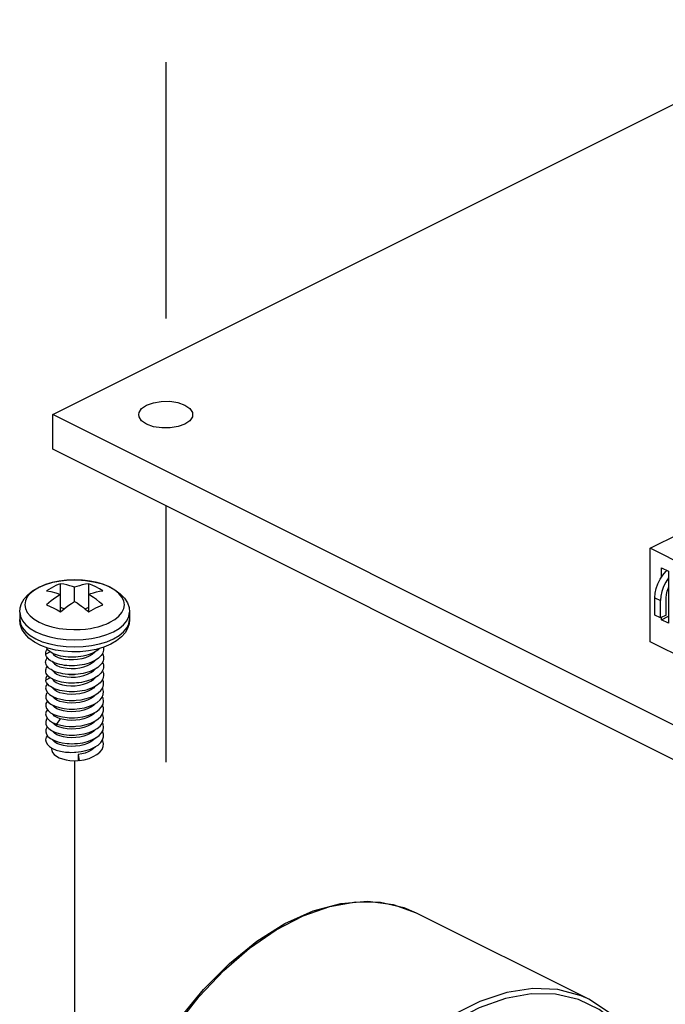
# Paper-space layout '005_EXP_CORICANT_PE_DRAWING_3_1' of a CAD drawing. Header units: millimetres. Extents: x 6 to 413, y 7 to 290.
# Tile 268 of 362: x 231.3 to 237.12, y 189.71 to 198.58. Entities that reach past the tile are written whole.
import ezdxf

# ---------------------------------------------------------------- set-up
doc = ezdxf.new("R2010")
doc.units = ezdxf.units.MM
doc.header["$LTSCALE"] = 23.1
doc.linetypes.add('DASHED', pattern=[0.2, 0.1, -0.1])
doc.layers.get('0').update_dxf_attribs({"linetype": 'CONTINUOUS'})
for name, color, linetype in [('000_OFFSET-LINES', 7, 'CONTINUOUS'), ('00_CCB_3_BL287', 7, 'CONTINUOUS'), ('124100000594A_M3X7_NYLOK_BL266', 7, 'CONTINUOUS'), ('BIOS_02_BL268', 7, 'CONTINUOUS'), ('PCOM_B702_PCB_02_BL265', 7, 'CONTINUOUS')]:
    doc.layers.add(name, color=color, linetype=linetype)

# ---------------------------------------------------------------- blocks, each defined once
blk = doc.blocks.new('PCOM_B702_PCB_02_BL265', base_point=(243.6887, 194.8668))
at = {"layer": 'PCOM_B702_PCB_02_BL265', "color": 7, "linetype": 'Continuous'}
for p, q in [((231.5971, 195.0224), (243.6882, 201.0684)), ((231.5971, 194.7107), (231.5971, 195.0224)), ((243.6891, 188.9769), (231.5971, 195.0224)), ((243.6891, 188.6651), (231.5971, 194.7107))]:
    blk.add_line(p, q, dxfattribs=at)
for points in [[(232.3724, 195.0225), (232.3753, 195.0414), (232.3985, 195.0772), (232.4429, 195.108), (232.504, 195.1304), (232.5757, 195.1423), (232.6515, 195.1426), (232.7248, 195.1309), (232.7872, 195.1084)], [(232.7872, 195.1084), (232.8322, 195.0773), (232.8555, 195.0411), (232.8583, 195.0224)], [(232.4435, 194.9365), (232.3985, 194.9676), (232.3752, 195.0038), (232.3724, 195.0225)], [(232.8583, 195.0224), (232.8554, 195.0035), (232.8323, 194.9677), (232.7879, 194.9369), (232.7267, 194.9145), (232.6551, 194.9026), (232.5792, 194.9023), (232.506, 194.914), (232.4435, 194.9365)]]:
    blk.add_lwpolyline(points, dxfattribs=at)
blk = doc.blocks.new('124100000594A_M3X7_NYLOK_BL266', base_point=(231.7946, 192.72))
at = {"layer": '124100000594A_M3X7_NYLOK_BL266', "color": 7, "linetype": 'Continuous'}
for p, q in [((231.6674, 193.2452), (231.6674, 193.4997)), ((231.7946, 193.3401), (231.7946, 193.4674)), ((231.9219, 193.2452), (231.9219, 193.4997)), ((231.6674, 193.2893), (231.7003, 193.2728)), ((231.889, 193.2728), (231.9219, 193.2893)), ((231.2996, 193.2424), (231.2996, 193.1776)), ((232.2896, 193.2424), (232.2896, 193.1776)), ((231.5037, 193.0422), (231.5699, 193.0219)), ((231.9476, 193.0071), (232.0194, 193.0219)), ((231.5037, 192.9774), (231.5699, 192.9571)), ((231.6236, 192.9019), (231.5545, 192.9196)), ((231.6958, 192.8906), (231.6236, 192.9019)), ((231.8721, 192.9331), (231.9476, 192.9422)), ((231.9476, 192.9422), (232.0194, 192.9571)), ((232.0199, 192.9161), (232.0166, 192.9128)), ((232.1213, 192.9539), (232.0585, 192.9274)), ((231.5745, 192.8865), (231.534, 192.8652)), ((231.6764, 192.8254), (231.7091, 192.8183)), ((231.9807, 192.8874), (231.975, 192.8802)), ((231.9658, 192.7937), (231.941, 192.7765)), ((231.9808, 192.8093), (231.9658, 192.7937)), ((231.5743, 192.6526), (231.534, 192.6314)), ((231.5984, 192.5577), (231.5962, 192.5617)), ((231.9653, 192.5596), (231.941, 192.5427)), ((231.9811, 192.5757), (231.9653, 192.5596)), ((231.5984, 192.4798), (231.5963, 192.4837)), ((231.9654, 192.4817), (231.941, 192.4647)), ((231.9818, 192.4985), (231.9654, 192.4817)), ((232.0082, 192.5159), (232.0318, 192.5387)), ((231.5983, 192.402), (231.5959, 192.4064)), ((231.7451, 192.3707), (231.7947, 192.3707)), ((231.9654, 192.4038), (231.941, 192.3868)), ((231.9828, 192.4215), (231.9654, 192.4038)), ((231.5989, 192.3233), (231.5959, 192.3286)), ((231.6644, 192.2834), (231.6304, 192.2354)), ((231.9655, 192.3259), (231.941, 192.3088)), ((231.9819, 192.3427), (231.9655, 192.3259)), ((232.0073, 192.2814), (232.0312, 192.3042)), ((231.5963, 192.2498), (231.6304, 192.2354)), ((231.5984, 192.2459), (231.5964, 192.2497)), ((231.9655, 192.2479), (231.941, 192.2309)), ((231.982, 192.2648), (231.9655, 192.2479)), ((231.5985, 192.1678), (231.5959, 192.1727)), ((231.9654, 192.1699), (231.941, 192.153)), ((231.9828, 192.1877), (231.9654, 192.1699)), ((231.5876, 192.0213), (231.5876, 192.0085)), ((231.7451, 192.0589), (231.7738, 192.0583)), ((231.827, 191.9602), (231.827, 191.9062)), ((231.827, 191.9602), (231.8355, 191.9066)), ((231.8355, 191.9066), (231.827, 191.9062)), ((231.8355, 191.9066), (231.8813, 191.9146))]:
    blk.add_line(p, q, dxfattribs=at)
for points in [[(231.468, 193.4661), (231.5308, 193.4926), (231.599, 193.5127), (231.6708, 193.5263), (231.7446, 193.5336), (231.8193, 193.5346), (231.8934, 193.5295), (231.9657, 193.5181), (232.0348, 193.5005), (232.0993, 193.4765), (232.1574, 193.446), (232.2064, 193.4099), (232.2439, 193.3701), (232.2697, 193.3285), (232.2847, 193.2857), (232.2896, 193.2424)], [(232.112, 193.4692), (232.0584, 193.4921), (231.9984, 193.5105), (231.9333, 193.5239), (231.8649, 193.5322), (231.7947, 193.5349), (231.7245, 193.5322), (231.656, 193.524), (231.5909, 193.5105)], [(231.2996, 193.2424), (231.3039, 193.2825), (231.3168, 193.3224), (231.3394, 193.362), (231.3725, 193.4004), (231.4161, 193.4357), (231.468, 193.4661)], [(231.4773, 193.4692), (231.4317, 193.4425), (231.3949, 193.4125), (231.368, 193.3801), (231.3515, 193.3459), (231.3459, 193.3109), (231.3513, 193.2759), (231.3675, 193.2417), (231.3943, 193.2092), (231.4308, 193.1792), (231.4763, 193.1524), (231.5296, 193.1295), (231.5894, 193.111)], [(231.5909, 193.5105), (231.5309, 193.4921), (231.4773, 193.4692)], [(231.6037, 193.4719), (231.5825, 193.4608), (231.5612, 193.4489), (231.5401, 193.4361)], [(231.5401, 193.4361), (231.5818, 193.4291), (231.6243, 193.4183), (231.6674, 193.4038)], [(231.6674, 193.4997), (231.6462, 193.4914), (231.625, 193.4821), (231.6037, 193.4719)], [(231.7946, 193.4674), (231.7744, 193.4747), (231.7514, 193.482), (231.7259, 193.4889), (231.6978, 193.495), (231.6674, 193.4997)], [(231.9219, 193.4997), (231.8915, 193.495), (231.8634, 193.4889), (231.8378, 193.482), (231.8149, 193.4747), (231.7946, 193.4674)], [(232.0492, 193.4361), (232.0174, 193.455), (231.9856, 193.4719), (231.9537, 193.4868), (231.9219, 193.4997)], [(231.9219, 193.4038), (231.9422, 193.4111), (231.9651, 193.4184), (231.9907, 193.4253), (232.0188, 193.4314), (232.0492, 193.4361)], [(232.112, 193.1519), (232.1577, 193.1787), (232.1945, 193.2087), (232.2214, 193.2412), (232.2379, 193.2754), (232.2434, 193.3105), (232.2379, 193.3456), (232.2214, 193.3799), (232.1945, 193.4124), (232.1577, 193.4424), (232.112, 193.4692)], [(231.6674, 193.4038), (231.625, 193.3758), (231.5825, 193.3441), (231.5401, 193.3088)], [(232.0492, 193.3088), (232.0188, 193.3345), (231.9907, 193.3565), (231.9651, 193.3752), (231.9422, 193.3908), (231.9219, 193.4038)], [(231.5401, 193.3088), (231.574, 193.295), (231.6065, 193.2796), (231.6377, 193.2629), (231.6674, 193.2452)], [(231.6674, 193.2452), (231.7015, 193.2739), (231.7342, 193.2991), (231.7653, 193.3211), (231.7946, 193.3401)], [(231.7946, 193.3401), (231.8162, 193.3263), (231.8366, 193.3124), (231.8559, 193.2985), (231.8741, 193.2847), (231.8912, 193.2711), (231.907, 193.258), (231.9219, 193.2452)], [(231.9219, 193.2452), (231.9431, 193.258), (231.9643, 193.2699), (231.9856, 193.281)], [(231.9856, 193.281), (232.0069, 193.2912), (232.0281, 193.3005), (232.0492, 193.3088)], [(231.2996, 193.2424), (231.3057, 193.2037), (231.3239, 193.166), (231.3536, 193.1301), (231.3942, 193.097), (231.4446, 193.0674), (231.5037, 193.0422)], [(231.2996, 193.1776), (231.3057, 193.1389), (231.3239, 193.1011), (231.3536, 193.0652), (231.3942, 193.0321), (231.4446, 193.0026), (231.5037, 192.9774)], [(231.5545, 192.9196), (231.49, 192.9436), (231.4319, 192.974), (231.3829, 193.0101), (231.3454, 193.05), (231.3196, 193.0916), (231.3046, 193.1343), (231.2996, 193.1776)], [(232.2896, 193.1776), (232.2854, 193.1376), (232.2725, 193.0976), (232.2499, 193.058), (232.2167, 193.0197), (232.1732, 192.9844), (232.1213, 192.9539)], [(232.1447, 193.0674), (232.1951, 193.097), (232.2357, 193.1301), (232.2654, 193.166), (232.2835, 193.2037), (232.2896, 193.2424)], [(232.1447, 193.0026), (232.1951, 193.0321), (232.2357, 193.0652), (232.2654, 193.1011), (232.2835, 193.1389), (232.2896, 193.1776)], [(231.5894, 193.111), (231.6541, 193.0974), (231.7221, 193.0891), (231.787, 193.0862), (231.844, 193.0875), (231.8936, 193.0917), (231.9366, 193.0977)], [(231.9366, 193.0977), (231.9738, 193.1048), (232.0059, 193.1126), (232.0336, 193.1206)], [(232.0336, 193.1206), (232.0576, 193.1287), (232.0783, 193.1367), (232.0963, 193.1444), (232.112, 193.1519)], [(231.5699, 193.0219), (231.6417, 193.0071), (231.7172, 192.998), (231.7946, 192.9949)], [(231.7946, 192.9949), (231.8721, 192.998), (231.9476, 193.0071)], [(232.0194, 193.0219), (232.0856, 193.0422), (232.1447, 193.0674)], [(232.0194, 192.9571), (232.0856, 192.9774), (232.1447, 193.0026)], [(231.534, 192.8652), (231.5339, 192.8757), (231.5358, 192.8862), (231.5398, 192.8966), (231.5458, 192.9067), (231.5486, 192.9103)], [(231.5505, 192.9077), (231.5433, 192.9177), (231.5395, 192.9251)], [(231.614, 192.8652), (231.5979, 192.8725), (231.5834, 192.8805), (231.5706, 192.8891), (231.5596, 192.8982), (231.5505, 192.9077)], [(231.5699, 192.9571), (231.6417, 192.9422), (231.7172, 192.9331), (231.7946, 192.9301), (231.8721, 192.9331)], [(232.0585, 192.9274), (231.9903, 192.9074), (231.9185, 192.8938)], [(232.0166, 192.9128), (232.0034, 192.902), (231.9887, 192.892), (231.9724, 192.8826), (231.9547, 192.8739)], [(232.054, 192.9261), (232.0555, 192.9144), (232.0551, 192.9017), (232.0526, 192.889), (232.0481, 192.8765)], [(231.5496, 192.753), (231.5426, 192.763), (231.5375, 192.7733), (231.5345, 192.7837), (231.5337, 192.7943), (231.5349, 192.8048), (231.5382, 192.8152), (231.5436, 192.8254), (231.5486, 192.8323)], [(231.5552, 192.8246), (231.5469, 192.8344), (231.5406, 192.8444), (231.5363, 192.8547), (231.534, 192.8651)], [(231.6064, 192.7905), (231.5911, 192.7981), (231.5774, 192.8064), (231.5654, 192.8152), (231.5552, 192.8246)], [(231.5963, 192.8734), (231.6054, 192.8616), (231.6237, 192.8474), (231.6476, 192.8352), (231.6764, 192.8254)], [(231.7453, 192.8383), (231.7351, 192.8389), (231.7127, 192.841), (231.691, 192.844), (231.6701, 192.848), (231.6502, 192.8529), (231.6315, 192.8586), (231.614, 192.8652)], [(231.9185, 192.8938), (231.8447, 192.8865), (231.77, 192.8854), (231.6958, 192.8906)], [(231.8589, 192.8234), (231.8215, 192.8169), (231.7832, 192.8138), (231.7453, 192.8143), (231.7091, 192.8183)], [(231.7946, 192.8383), (231.781, 192.8378), (231.7579, 192.8379), (231.7453, 192.8383)], [(231.9547, 192.8739), (231.9357, 192.8661), (231.9157, 192.8592), (231.8946, 192.8531), (231.8728, 192.8481), (231.8503, 192.844), (231.8274, 192.8409), (231.8043, 192.8389), (231.7946, 192.8383)], [(231.975, 192.8802), (231.9532, 192.8621), (231.9259, 192.8463), (231.8941, 192.8333), (231.8589, 192.8234)], [(232.0229, 192.8408), (232.0108, 192.8298), (231.9969, 192.8194), (231.9814, 192.8096), (231.9644, 192.8006)], [(232.0481, 192.8765), (232.0416, 192.8642), (232.0332, 192.8523), (232.0229, 192.8408)], [(232.0454, 192.8714), (232.0477, 192.8672), (232.0524, 192.8547), (232.0549, 192.842), (232.0555, 192.8292), (232.054, 192.8165), (232.0504, 192.8039)], [(231.5523, 192.6718), (231.5447, 192.6817), (231.539, 192.6919), (231.5354, 192.7023), (231.5338, 192.7128), (231.5343, 192.7234), (231.5368, 192.7339), (231.5415, 192.7442), (231.5482, 192.7542), (231.5485, 192.7546)], [(231.6122, 192.71), (231.5963, 192.7174), (231.582, 192.7255), (231.5693, 192.7342), (231.5585, 192.7433), (231.5496, 192.753)], [(231.5961, 192.7956), (231.5981, 192.7919), (231.6133, 192.7767), (231.6345, 192.7634), (231.6609, 192.7522), (231.6923, 192.7435), (231.7274, 192.7379), (231.7648, 192.7357), (231.8027, 192.737), (231.8408, 192.7418)], [(231.7454, 192.7604), (231.7247, 192.7618), (231.7026, 192.7643), (231.6812, 192.7678), (231.6608, 192.7722), (231.6414, 192.7775), (231.6232, 192.7836), (231.6064, 192.7905)], [(231.7947, 192.7604), (231.7703, 192.7598), (231.7454, 192.7604)], [(231.9644, 192.8006), (231.9461, 192.7923), (231.9266, 192.7849), (231.9061, 192.7783), (231.8846, 192.7727), (231.8625, 192.7681), (231.8398, 192.7645), (231.8168, 192.7619), (231.7947, 192.7604)], [(231.8408, 192.7418), (231.8775, 192.7502), (231.9114, 192.7619), (231.941, 192.7765)], [(231.941, 192.6985), (231.9655, 192.7156), (231.9814, 192.7319)], [(232.016, 192.7564), (232.0027, 192.7457), (231.9879, 192.7356), (231.9715, 192.7262), (231.9537, 192.7176)], [(232.0504, 192.8039), (232.0447, 192.7915), (232.0371, 192.7794), (232.0274, 192.7676), (232.016, 192.7564)], [(232.0457, 192.7936), (232.0458, 192.7934), (232.0511, 192.781), (232.0544, 192.7683), (232.0556, 192.7555), (232.0547, 192.7428), (232.0517, 192.7301), (232.0468, 192.7176)], [(231.5487, 192.6764), (231.5463, 192.6738), (231.5359, 192.6529), (231.534, 192.6314)], [(231.6015, 192.6369), (231.5866, 192.6448), (231.5733, 192.6533), (231.5619, 192.6623), (231.5523, 192.6718)], [(231.5959, 192.6398), (231.608, 192.6254), (231.6288, 192.6105), (231.6552, 192.5983), (231.6869, 192.5889)], [(231.5963, 192.7174), (231.5983, 192.7137), (231.6137, 192.6985), (231.6349, 192.6852), (231.6611, 192.6741), (231.6923, 192.6656)], [(231.7453, 192.6045), (231.7407, 192.6047), (231.7181, 192.6065), (231.6962, 192.6093), (231.675, 192.6131), (231.6548, 192.6178), (231.6357, 192.6234), (231.6179, 192.6297), (231.6015, 192.6369)], [(231.7452, 192.6824), (231.7331, 192.6832), (231.7108, 192.6853), (231.6891, 192.6884), (231.6682, 192.6925), (231.6483, 192.6975), (231.6296, 192.7033), (231.6122, 192.71)], [(231.6923, 192.6656), (231.7275, 192.66), (231.765, 192.6577), (231.8031, 192.659), (231.8412, 192.6639)], [(231.7947, 192.6824), (231.7792, 192.6819), (231.756, 192.682), (231.7452, 192.6824)], [(231.7455, 192.6824), (231.7652, 192.6817), (231.7947, 192.6824)], [(231.9597, 192.6424), (231.9411, 192.6344), (231.9212, 192.6272), (231.9004, 192.6209), (231.8787, 192.6155), (231.8563, 192.6111), (231.8334, 192.6078), (231.8102, 192.6055), (231.7946, 192.6045)], [(231.9537, 192.7176), (231.9346, 192.7098), (231.9144, 192.7029), (231.8932, 192.6969), (231.8713, 192.6919), (231.8487, 192.6879), (231.8257, 192.6848), (231.8025, 192.6829), (231.7947, 192.6824)], [(231.8412, 192.6639), (231.8777, 192.6723), (231.9114, 192.6839), (231.941, 192.6985)], [(231.941, 192.6206), (231.9655, 192.6376), (231.9815, 192.654)], [(232.02, 192.6821), (232.0074, 192.6712), (231.993, 192.6609), (231.9771, 192.6513), (231.9597, 192.6424)], [(232.0468, 192.7176), (232.0398, 192.7054), (232.0309, 192.6936), (232.02, 192.6821)], [(232.0486, 192.6438), (232.0423, 192.6315), (232.034, 192.6195), (232.0238, 192.6079)], [(232.0318, 192.5387), (232.0475, 192.5632), (232.055, 192.5886), (232.054, 192.6144), (232.0454, 192.6376)], [(232.0455, 192.7154), (232.0495, 192.7072), (232.0535, 192.6946), (232.0555, 192.6819), (232.0553, 192.6691), (232.053, 192.6564), (232.0486, 192.6438)], [(231.5488, 192.5982), (231.5385, 192.5824), (231.5337, 192.5613), (231.5372, 192.5401)], [(231.5553, 192.5907), (231.5469, 192.6004), (231.5406, 192.6105), (231.5363, 192.6209), (231.534, 192.6313)], [(231.6068, 192.5565), (231.5914, 192.5641), (231.5776, 192.5724), (231.5655, 192.5813), (231.5553, 192.5907)], [(231.7288, 192.504), (231.6938, 192.5094), (231.6623, 192.5179), (231.6354, 192.5291), (231.6139, 192.5425), (231.5984, 192.5577)], [(231.7454, 192.5265), (231.7256, 192.5279), (231.7034, 192.5304), (231.682, 192.5338), (231.6614, 192.5382), (231.6419, 192.5435), (231.6237, 192.5496), (231.6068, 192.5565)], [(231.6869, 192.5889), (231.7227, 192.5826), (231.7607, 192.5798), (231.7998, 192.5809), (231.8385, 192.5856)], [(231.7946, 192.6045), (231.7869, 192.6042), (231.7637, 192.6039), (231.7453, 192.6045)], [(231.9657, 192.5674), (231.9474, 192.559), (231.9279, 192.5515), (231.9074, 192.5449), (231.886, 192.5392), (231.8638, 192.5345), (231.8411, 192.5309), (231.818, 192.5282), (231.7947, 192.5265)], [(231.8385, 192.5856), (231.8758, 192.5938), (231.9105, 192.6056), (231.941, 192.6206)], [(232.0238, 192.6079), (232.0118, 192.5969), (231.998, 192.5864), (231.9826, 192.5765), (231.9657, 192.5674)], [(232.0429, 192.4764), (232.0533, 192.5017), (232.0553, 192.5275), (232.0488, 192.5532), (232.0451, 192.5594)], [(231.5489, 192.52), (231.5421, 192.5115), (231.5344, 192.4904), (231.5352, 192.469), (231.5445, 192.448)], [(231.5372, 192.5401), (231.5493, 192.5195), (231.5694, 192.5003), (231.597, 192.4832)], [(231.597, 192.4832), (231.6308, 192.4691), (231.6701, 192.4583), (231.7137, 192.4511), (231.7451, 192.4486)], [(231.7287, 192.426), (231.6937, 192.4315), (231.6622, 192.44), (231.6353, 192.4512), (231.6137, 192.4647), (231.5984, 192.4798)], [(231.8783, 192.5166), (231.8421, 192.5082), (231.8043, 192.5033), (231.7661, 192.5019), (231.7288, 192.504)], [(231.7947, 192.5265), (231.7714, 192.526), (231.7483, 192.5264), (231.7454, 192.5265)], [(231.7948, 192.4486), (231.8074, 192.4494), (231.8543, 192.4549), (231.8993, 192.4647), (231.9406, 192.4783)], [(231.941, 192.5427), (231.9118, 192.5282), (231.8783, 192.5166)], [(231.941, 192.4647), (231.9117, 192.4503), (231.8784, 192.4387)], [(231.9406, 192.4783), (231.9774, 192.4956), (232.0082, 192.5159)], [(231.9982, 192.4306), (232.0243, 192.4525), (232.0429, 192.4764)], [(232.0375, 192.3902), (232.0507, 192.4151), (232.0556, 192.441), (232.0519, 192.4669), (232.0449, 192.4813)], [(231.5491, 192.4429), (231.5464, 192.4401), (231.5359, 192.4193), (231.5339, 192.398), (231.5405, 192.3768)], [(231.5405, 192.3768), (231.5556, 192.3565), (231.5784, 192.338)], [(231.5445, 192.448), (231.5621, 192.4282), (231.5874, 192.4105)], [(231.5874, 192.4105), (231.6194, 192.3953), (231.657, 192.3834), (231.6991, 192.3751), (231.7451, 192.3707)], [(231.7285, 192.3481), (231.6932, 192.3536), (231.6618, 192.3622), (231.635, 192.3734), (231.6135, 192.3869), (231.5983, 192.402)], [(231.8784, 192.4387), (231.8422, 192.4303), (231.8045, 192.4254), (231.7663, 192.4239), (231.7287, 192.426)], [(231.7451, 192.4486), (231.7601, 192.4481), (231.7948, 192.4486)], [(231.7947, 192.3707), (231.8385, 192.3746), (231.8845, 192.383), (231.9275, 192.3955)], [(231.941, 192.3868), (231.9118, 192.3724), (231.8783, 192.3607)], [(231.9275, 192.3955), (231.9657, 192.4115), (231.9982, 192.4306)], [(231.9875, 192.3456), (232.0162, 192.3668), (232.0375, 192.3902)], [(232.0312, 192.3042), (232.0473, 192.3289), (232.055, 192.3545), (232.0541, 192.3803), (232.0451, 192.4046)], [(231.5493, 192.365), (231.5388, 192.3491), (231.5337, 192.3278), (231.5372, 192.3065)], [(231.5489, 192.2861), (231.5423, 192.2781), (231.5345, 192.2571), (231.535, 192.2358), (231.544, 192.215)], [(231.5372, 192.3065), (231.5489, 192.286), (231.5688, 192.2669), (231.5963, 192.2498)], [(231.5784, 192.338), (231.6084, 192.322), (231.6441, 192.309), (231.6845, 192.2995), (231.7289, 192.2938), (231.7452, 192.2927)], [(231.6644, 192.2834), (231.6368, 192.2945), (231.6147, 192.3081), (231.5989, 192.3233)], [(231.941, 192.3088), (231.9118, 192.2944), (231.8788, 192.2829), (231.8428, 192.2745), (231.8057, 192.2696), (231.7683, 192.268), (231.7312, 192.2699), (231.6961, 192.2751), (231.6644, 192.2834)], [(231.8783, 192.3607), (231.8418, 192.3523), (231.8043, 192.3474), (231.7662, 192.346), (231.7285, 192.3481)], [(231.7452, 192.2927), (231.7755, 192.2922), (231.7947, 192.2927)], [(231.7947, 192.2927), (231.8227, 192.2948), (231.8689, 192.3017), (231.9127, 192.3126)], [(231.9127, 192.3126), (231.9526, 192.3274), (231.9875, 192.3456)], [(231.9399, 192.2442), (231.9766, 192.2613), (232.0073, 192.2814)], [(232.0423, 192.2417), (232.0531, 192.2669), (232.0554, 192.2929), (232.0491, 192.3187), (232.0451, 192.3255)], [(231.549, 192.2093), (231.5473, 192.2076), (231.5363, 192.1867), (231.5339, 192.1651), (231.5401, 192.1438)], [(231.544, 192.215), (231.5611, 192.1953), (231.5859, 192.1775)], [(231.7289, 192.1922), (231.6939, 192.1976), (231.6623, 192.2062), (231.6354, 192.2173), (231.6138, 192.2308), (231.5984, 192.2459)], [(231.6304, 192.2354), (231.6696, 192.2245), (231.7131, 192.2174), (231.7453, 192.2148)], [(231.8787, 192.2049), (231.8424, 192.1965), (231.8048, 192.1916), (231.7665, 192.1901), (231.7289, 192.1922)], [(231.7453, 192.2148), (231.7592, 192.2143), (231.7946, 192.2148)], [(231.7946, 192.2148), (231.8061, 192.2155), (231.8532, 192.2209), (231.8983, 192.2306), (231.9399, 192.2442)], [(231.941, 192.2309), (231.9119, 192.2165), (231.8787, 192.2049)], [(231.9249, 192.1607), (231.9638, 192.1767), (231.9969, 192.1959)], [(231.9969, 192.1959), (232.0234, 192.2178), (232.0423, 192.2417)], [(232.0369, 192.1556), (232.0505, 192.1806), (232.0556, 192.2063), (232.0522, 192.2319), (232.0449, 192.2476)], [(231.5493, 192.1311), (231.5391, 192.116), (231.5337, 192.0946), (231.537, 192.0731), (231.5488, 192.0524), (231.5686, 192.0332)], [(231.5401, 192.1438), (231.5545, 192.1238), (231.5767, 192.1053), (231.6062, 192.0891), (231.6419, 192.0758), (231.6827, 192.066), (231.7272, 192.0601), (231.7451, 192.0589)], [(231.5859, 192.1775), (231.6173, 192.1623), (231.6545, 192.1502), (231.6966, 192.1416), (231.7453, 192.1368)], [(231.941, 192.153), (231.9117, 192.1385), (231.8782, 192.1269), (231.842, 192.1185), (231.8042, 192.1136), (231.766, 192.1122), (231.7285, 192.1143), (231.6937, 192.1197), (231.6623, 192.1282), (231.6356, 192.1393), (231.6141, 192.1526), (231.5985, 192.1678)], [(231.7453, 192.1368), (231.789, 192.1366), (231.7948, 192.1369)], [(231.7458, 192.1368), (231.766, 192.1361), (231.7948, 192.1368)], [(231.7948, 192.1369), (231.836, 192.1405), (231.8817, 192.1485), (231.9249, 192.1607)], [(231.7948, 192.0589), (231.8211, 192.0608), (231.8673, 192.0676), (231.9112, 192.0784), (231.9512, 192.093), (231.9861, 192.1109)], [(231.9817, 192.1087), (231.9655, 192.0921), (231.941, 192.075)], [(231.9861, 192.1109), (232.0152, 192.1321), (232.0369, 192.1556)], [(232.0303, 192.0693), (232.0466, 192.0936), (232.0547, 192.1191), (232.0544, 192.145), (232.0454, 192.1706), (232.0452, 192.1709)], [(231.5686, 192.0332), (231.5959, 192.0161), (231.6297, 192.0018), (231.6689, 191.9909), (231.7125, 191.9836), (231.7451, 191.981)], [(231.941, 192.075), (231.9116, 192.0605), (231.8779, 192.0488), (231.8416, 192.0405), (231.8039, 192.0356), (231.7658, 192.0342), (231.7285, 192.0363), (231.6937, 192.0418), (231.6622, 192.0503), (231.6354, 192.0615), (231.6139, 192.0748), (231.5985, 192.09), (231.5959, 192.0948)], [(231.7456, 192.0589), (231.766, 192.0582), (231.7948, 192.0589)], [(231.7947, 191.981), (231.8059, 191.9816), (231.8523, 191.9869), (231.8968, 191.9964), (231.9384, 192.0098), (231.9753, 192.0268), (232.0063, 192.0468), (232.0303, 192.0693)], [(231.8813, 191.9146), (231.9243, 191.9267), (231.9631, 191.9425), (231.9961, 191.9615), (232.0228, 191.9834), (232.042, 192.0073), (232.053, 192.0327), (232.0555, 192.0585), (232.0494, 192.0841), (232.0451, 192.0914)], [(231.9822, 192.0312), (231.9654, 192.0141), (231.941, 191.9971)], [(231.5876, 192.0085), (231.589, 191.9968), (231.5964, 191.9786), (231.6103, 191.9614), (231.63, 191.9457), (231.655, 191.932), (231.6845, 191.9208), (231.7175, 191.9124), (231.753, 191.9071), (231.7899, 191.905), (231.827, 191.9062)], [(231.7451, 191.981), (231.7586, 191.9805), (231.7947, 191.981)], [(231.941, 191.9971), (231.9163, 191.9846), (231.8886, 191.9741), (231.8586, 191.966), (231.827, 191.9602)]]:
    blk.add_lwpolyline(points, dxfattribs=at)
blk = doc.blocks.new('BIOS_02_BL268', base_point=(238.1241, 193.4859))
at = {"layer": 'BIOS_02_BL268', "color": 7, "linetype": 'Continuous'}
for p, q in [((238.0327, 194.3447), (238.2998, 194.4783)), ((238.2998, 194.4783), (239.2671, 193.9946)), ((237.9308, 194.3236), (237.7956, 194.3236)), ((237.3326, 194.1219), (237.6937, 194.3025)), ((237.2905, 194.071), (237.2905, 194.0034)), ((239.2671, 193.9946), (239, 193.861)), ((239.2671, 193.1528), (239.2671, 193.9946)), ((236.9812, 193.8189), (237.2483, 193.9525)), ((236.9812, 192.9771), (236.9812, 193.8189)), ((237.9485, 193.3353), (236.9812, 193.8189)), ((238.9578, 193.7425), (238.9578, 193.8101)), ((239, 193.7052), (239, 193.861)), ((238.9578, 193.7425), (238.9578, 193.5866)), ((237.083, 193.5593), (237.083, 193.6433)), ((237.083, 193.6433), (237.1467, 193.6115)), ((237.1467, 193.6115), (237.1467, 193.1438)), ((238.9157, 193.6916), (238.5546, 193.511)), ((238.9157, 193.6916), (238.9157, 193.5357)), ((237.2587, 193.4728), (237.2587, 193.5555)), ((237.2587, 193.5555), (237.3223, 193.5237)), ((237.3223, 193.5237), (237.3223, 193.056)), ((238.5546, 193.3551), (238.9157, 193.5357)), ((237.4343, 193.3863), (237.4343, 193.4677)), ((237.4343, 193.4677), (237.498, 193.4358)), ((237.498, 193.4358), (237.498, 192.9682)), ((238.2156, 193.4688), (237.9485, 193.3353)), ((238.2156, 193.4688), (238.2156, 193.313)), ((238.3175, 193.334), (238.3175, 193.4899)), ((238.3175, 193.4899), (238.4527, 193.4899)), ((238.4527, 193.4899), (238.4527, 193.334)), ((238.5546, 193.3551), (238.5546, 193.511)), ((237.0232, 193.2173), (237.0232, 193.3732)), ((237.0232, 193.3732), (237.0741, 193.3477)), ((237.0741, 193.1919), (237.0741, 193.3477)), ((237.125, 193.2173), (237.125, 193.3732)), ((237.61, 193.2998), (237.61, 193.3798)), ((237.61, 193.3798), (237.6736, 193.348)), ((237.6736, 193.348), (237.6736, 192.8804)), ((237.1982, 193.1298), (237.1982, 193.2857)), ((237.1982, 193.2857), (237.2491, 193.2602)), ((237.2491, 193.1044), (237.2491, 193.2602)), ((237.3, 193.1298), (237.3, 193.2857)), ((237.7856, 193.2133), (237.7856, 193.292)), ((237.7856, 193.292), (237.8493, 193.2602)), ((237.8493, 193.2602), (237.8493, 192.7926)), ((237.9485, 192.4935), (237.9485, 193.3353)), ((238.4527, 193.334), (238.3175, 193.334)), ((237.0741, 193.1919), (237.0232, 193.2173)), ((237.125, 193.2173), (237.0741, 193.1919)), ((237.083, 193.1757), (237.1467, 193.2075)), ((237.083, 193.1757), (237.083, 193.1963)), ((237.1467, 193.1438), (237.083, 193.1757)), ((237.3732, 193.0423), (237.3732, 193.1982)), ((237.3732, 193.1982), (237.4241, 193.1727)), ((237.4241, 193.0169), (237.4241, 193.1727)), ((237.475, 193.0423), (237.475, 193.1982)), ((237.2491, 193.1044), (237.1982, 193.1298)), ((237.3, 193.1298), (237.2491, 193.1044)), ((237.2587, 193.0878), (237.3223, 193.1197)), ((237.2587, 193.0878), (237.2587, 193.1091)), ((237.3223, 193.056), (237.2587, 193.0878)), ((237.5482, 192.9548), (237.5482, 193.1107)), ((237.5482, 193.1107), (237.5992, 193.0852)), ((237.5992, 192.9294), (237.5992, 193.0852)), ((237.6501, 192.9548), (237.6501, 193.1107)), ((239.2671, 193.1528), (237.9485, 192.4935)), ((237.4241, 193.0169), (237.3732, 193.0423)), ((237.475, 193.0423), (237.4241, 193.0169)), ((237.4343, 193), (237.498, 193.0318)), ((237.4343, 193), (237.4343, 193.0219)), ((237.498, 192.9682), (237.4343, 193)), ((237.7233, 192.8673), (237.7233, 193.0232)), ((237.7233, 193.0232), (237.7742, 192.9977)), ((237.7742, 192.8419), (237.7742, 192.9977)), ((237.8251, 192.8673), (237.8251, 193.0232)), ((237.9485, 192.4935), (236.9812, 192.9771)), ((237.5992, 192.9294), (237.5482, 192.9548)), ((237.6501, 192.9548), (237.5992, 192.9294)), ((237.61, 192.9122), (237.6736, 192.944)), ((237.61, 192.9122), (237.61, 192.9348)), ((237.6736, 192.8804), (237.61, 192.9122)), ((237.7742, 192.8419), (237.7233, 192.8673)), ((237.8251, 192.8673), (237.7742, 192.8419)), ((237.7856, 192.8244), (237.8493, 192.8562)), ((237.7856, 192.8244), (237.7856, 192.8476)), ((237.8493, 192.7926), (237.7856, 192.8244))]:
    blk.add_line(p, q, dxfattribs=at)
for points in [[(237.7956, 194.3236), (237.7675, 194.3222), (237.7405, 194.3181), (237.7156, 194.3115), (237.6937, 194.3025)], [(238.0327, 194.3447), (238.0108, 194.3357), (237.9859, 194.3291), (237.9589, 194.325), (237.9308, 194.3236)], [(237.3326, 194.1219), (237.3147, 194.111), (237.3014, 194.0986), (237.2932, 194.0851), (237.2905, 194.071)], [(237.2905, 194.0034), (237.2877, 193.9893), (237.2795, 193.9758), (237.2662, 193.9634), (237.2483, 193.9525)], [(238.9578, 193.8101), (238.9606, 193.8242), (238.9688, 193.8377), (238.9821, 193.8501), (239, 193.861)], [(238.9157, 193.6916), (238.9336, 193.7025), (238.9469, 193.7149), (238.9551, 193.7285), (238.9578, 193.7425)], [(239, 193.7052), (238.9821, 193.6943), (238.9688, 193.6818), (238.9606, 193.6683), (238.9578, 193.6543)], [(237.0232, 193.3732), (237.0263, 193.414), (237.0354, 193.4563), (237.0502, 193.4985), (237.0701, 193.5393), (237.0944, 193.577), (237.1223, 193.6104), (237.1317, 193.619)], [(237.1467, 193.5531), (237.1454, 193.5516), (237.121, 193.5138), (237.1011, 193.4731), (237.0863, 193.4308), (237.0772, 193.3885), (237.0741, 193.3477)], [(237.1982, 193.2857), (237.2013, 193.3265), (237.2104, 193.3688), (237.2252, 193.411), (237.2451, 193.4518), (237.2695, 193.4895), (237.2973, 193.5229), (237.3067, 193.5315)], [(238.9578, 193.5866), (238.9551, 193.5726), (238.9469, 193.5591), (238.9336, 193.5466), (238.9157, 193.5357)], [(237.125, 193.3732), (237.1273, 193.4028), (237.1342, 193.4334), (237.1453, 193.464), (237.1467, 193.4667)], [(237.3223, 193.4664), (237.3204, 193.4641), (237.296, 193.4263), (237.2761, 193.3856), (237.2613, 193.3433), (237.2522, 193.301), (237.2491, 193.2602)], [(237.3732, 193.1982), (237.3763, 193.239), (237.3854, 193.2813), (237.4002, 193.3235), (237.4201, 193.3643), (237.4445, 193.402), (237.4723, 193.4354), (237.4817, 193.444)], [(238.2156, 193.4688), (238.2375, 193.4778), (238.2624, 193.4844), (238.2894, 193.4885), (238.3175, 193.4899)], [(238.4527, 193.4899), (238.4808, 193.4913), (238.5078, 193.4954), (238.5327, 193.5021), (238.5546, 193.511)], [(237.3, 193.2857), (237.3024, 193.3153), (237.3092, 193.3459), (237.3203, 193.3765), (237.3223, 193.3804)], [(237.498, 193.3797), (237.4954, 193.3766), (237.471, 193.3388), (237.4511, 193.2981), (237.4363, 193.2558), (237.4272, 193.2135), (237.4241, 193.1727)], [(237.5482, 193.1107), (237.5513, 193.1515), (237.5604, 193.1938), (237.5752, 193.236), (237.5951, 193.2768), (237.6195, 193.3145), (237.6473, 193.3479), (237.6567, 193.3565)], [(238.5546, 193.3551), (238.5327, 193.3462), (238.5078, 193.3395), (238.4808, 193.3354), (238.4527, 193.334)], [(237.475, 193.1982), (237.4774, 193.2278), (237.4842, 193.2584), (237.4953, 193.289), (237.498, 193.2942)], [(237.6736, 193.2929), (237.6704, 193.2891), (237.6461, 193.2513), (237.6261, 193.2106), (237.6113, 193.1683), (237.6022, 193.126), (237.5992, 193.0852)], [(237.7233, 193.0232), (237.7263, 193.064), (237.7354, 193.1063), (237.7502, 193.1485), (237.7702, 193.1893), (237.7945, 193.227), (237.8224, 193.2604), (237.8317, 193.269)], [(238.3175, 193.334), (238.2894, 193.3327), (238.2624, 193.3286), (238.2375, 193.3219), (238.2156, 193.313)], [(237.6501, 193.1107), (237.6524, 193.1403), (237.6592, 193.1709), (237.6703, 193.2015), (237.6736, 193.2079)], [(237.8493, 193.2062), (237.8454, 193.2016), (237.8211, 193.1638), (237.8012, 193.1231), (237.7864, 193.0808), (237.7772, 193.0385), (237.7742, 192.9977)], [(237.8251, 193.0232), (237.8274, 193.0528), (237.8342, 193.0834), (237.8453, 193.114), (237.8493, 193.1217)]]:
    blk.add_lwpolyline(points, dxfattribs=at)
blk = doc.blocks.new('00_CCB_3_BL287', base_point=(233.8106, 187.2038))
at = {"layer": '00_CCB_3_BL287', "color": 7, "linetype": 'Continuous'}
for p, q in [((233.8528, 190.5088), (234.0936, 190.593)), ((234.0936, 190.593), (234.3281, 190.6338)), ((234.3281, 190.6338), (234.5517, 190.6304)), ((234.8723, 190.5358), (236.4378, 189.753))]:
    blk.add_line(p, q, dxfattribs=at)
for points in [[(232.1152, 188.3072), (232.2264, 188.6414), (232.3692, 188.9687), (232.5406, 189.2824), (232.7371, 189.5761), (232.9548, 189.8437), (233.1892, 190.0797), (233.4356, 190.2792), (233.6889, 190.438), (233.9439, 190.5525), (234.1949, 190.6202), (234.4367, 190.6399), (234.664, 190.6114), (234.8723, 190.5358)], [(234.5517, 190.6304), (234.7603, 190.5829), (234.8723, 190.5358)], [(232.1262, 188.2972), (232.2321, 188.6175), (232.3669, 188.932), (232.5282, 189.2346), (232.7129, 189.5197), (232.9175, 189.7817), (233.1381, 190.0158), (233.3704, 190.2174), (233.6102, 190.3828), (233.8528, 190.5088)], [(236.4378, 189.753), (236.3579, 189.7884), (236.1495, 189.8434), (235.925, 189.8532), (235.6888, 189.8177), (235.4455, 189.7376), (235.1999, 189.6144), (234.9567, 189.4506), (234.7207, 189.2493), (234.4964, 189.0144), (234.2883, 188.7506), (234.1003, 188.4629), (233.9362, 188.157), (233.7992, 187.8388), (233.6918, 187.5145)], [(237.0848, 188.3813), (237.0683, 188.6647), (237.0192, 188.9268), (236.9384, 189.1621), (236.8279, 189.3654), (236.6882, 189.5349), (236.5228, 189.6657), (236.3352, 189.7552), (236.129, 189.8016), (235.9083, 189.8045), (235.6772, 189.7638), (235.4403, 189.6806), (235.2017, 189.5564), (234.966, 189.3935), (234.7375, 189.195), (234.5202, 188.9644), (234.3187, 188.7062), (234.1378, 188.4271), (233.9789, 188.1291), (233.8456, 187.8186), (233.7409, 187.5019)], [(236.4378, 189.753), (236.6237, 189.6315), (236.7832, 189.4661), (236.9127, 189.2601), (237.0091, 189.0178), (237.0702, 188.7441), (237.0948, 188.4451)]]:
    blk.add_lwpolyline(points, dxfattribs=at)

psp = doc.layouts.new('005_EXP_CORICANT_PE_DRAWING_3_1')

# ---------------------------------------------------------------- linework, layer by layer
at = {"color": 4, "linetype": 'DASHED'}
psp.add_line((231.7946, 191.9066), (231.7946, 184.5159), dxfattribs=at)
at = {"layer": '000_OFFSET-LINES', "color": 4, "linetype": 'DASHED'}
for p, q in [((232.6154, 207.4388), (232.6154, 194.9024)), ((232.6154, 194.2016), (232.6154, 176.5245))]:
    psp.add_line(p, q, dxfattribs=at)

# ---------------------------------------------------------------- block references
at = {"layer": '00_CCB_3_BL287'}
psp.add_blockref('00_CCB_3_BL287', (233.8106, 187.2038), dxfattribs=at)
at = {"layer": '124100000594A_M3X7_NYLOK_BL266'}
psp.add_blockref('124100000594A_M3X7_NYLOK_BL266', (231.7946, 192.72), dxfattribs=at)
at = {"layer": 'BIOS_02_BL268'}
psp.add_blockref('BIOS_02_BL268', (238.1241, 193.4859), dxfattribs=at)
at = {"layer": 'PCOM_B702_PCB_02_BL265'}
psp.add_blockref('PCOM_B702_PCB_02_BL265', (243.6887, 194.8668), dxfattribs=at)

doc.saveas('drawing.dxf')
